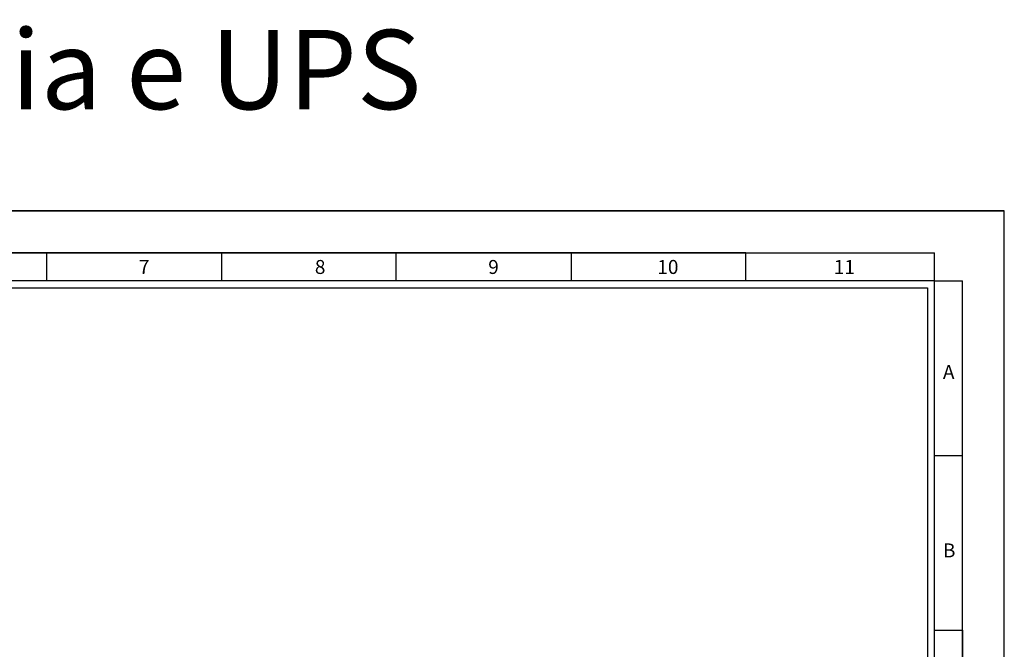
# Model space of a CAD drawing. Header units: millimetres. Extents: x -559 to 10735, y -2326 to 222.
# Tile 500 of 656: x 3952 to 4230, y -1281 to -1103. Entities that reach past the tile are written whole.
import ezdxf

# ---------------------------------------------------------------- set-up
doc = ezdxf.new("R2010")
doc.units = ezdxf.units.MM
doc.header["$LTSCALE"] = 4
doc.layers.add('Modelo', color=251, linetype='Continuous')
doc.layers.add('Titulos de Pagina', color=1, linetype='Continuous')
doc.styles.add('STYLE1', font='txt', dxfattribs={"width": 0.8})

msp = doc.modelspace()

# ---------------------------------------------------------------- linework, layer by layer
at = {"layer": 'Modelo'}
for p, q in [((3643.16, -1157.17), (4230.42, -1157.17)), ((4157.26, -1169.03), (3662.93, -1169.03)), ((3860.66, -1169.03), (3959.53, -1169.03)), ((3959.53, -1176.94), (3959.53, -1169.03)), ((3959.53, -1169.03), (4058.39, -1169.03)), ((4008.96, -1169.03), (4008.96, -1176.94)), ((4058.39, -1176.94), (4058.39, -1169.03)), ((4058.39, -1169.03), (4157.26, -1169.03)), ((4107.83, -1169.03), (4107.83, -1176.94)), ((4157.26, -1176.94), (4157.26, -1169.03)), ((4157.26, -1169.03), (4210.65, -1169.03)), ((4210.65, -1176.94), (4210.65, -1169.03)), ((4210.65, -1176.94), (4218.56, -1176.94)), ((4210.65, -1275.81), (4210.65, -1176.94)), ((4218.56, -1275.81), (4218.56, -1176.94)), ((4210.65, -1226.38), (4218.56, -1226.38)), ((4210.65, -1275.81), (4218.56, -1275.81)), ((4218.56, -1275.81), (4218.56, -1552.63)), ((4218.56, -1374.67), (4218.56, -1275.81))]:
    msp.add_line(p, q, dxfattribs=at)
for points in [[(3643.16, -1572.4), (4230.42, -1572.4), (4230.42, -1157.17), (3643.16, -1157.17)], [(3662.93, -1552.63), (4210.65, -1552.63), (4210.65, -1176.94), (3662.93, -1176.94)], [(4208.67, -1550.65), (3664.91, -1550.65), (3664.91, -1178.92), (4208.67, -1178.92)]]:
    msp.add_lwpolyline(points, close=True, dxfattribs=at)

# ---------------------------------------------------------------- texts
at = {"layer": 'Modelo', "attachment_point": 1}
for s, insert, char_height in [('7', (3985.54, -1171.06), 3.95), ('8', (4035.34, -1171.06), 3.95), ('9', (4084.39, -1171.06), 3.95), ('10', (4132.23, -1171.06), 3.955), ('11', (4182.16, -1171.06), 3.955), ('A', (4213.05, -1200.79), 3.95), ('B', (4213.05, -1251.28), 3.95)]:
    msp.add_mtext_dynamic_manual_height_columns(s, width=54.2922, gutter_width=19.77, heights=[0], dxfattribs=dict(at, insert=insert, char_height=char_height))
at = {"layer": 'Titulos de Pagina', "insert": (3643.16, -1105.93), "char_height": 22.4602, "attachment_point": 1, "style": 'STYLE1'}
msp.add_mtext_dynamic_manual_height_columns('Circuito de Emergência e UPS', width=733.2178, gutter_width=112.3, heights=[0], dxfattribs=at)

doc.saveas('drawing.dxf')
